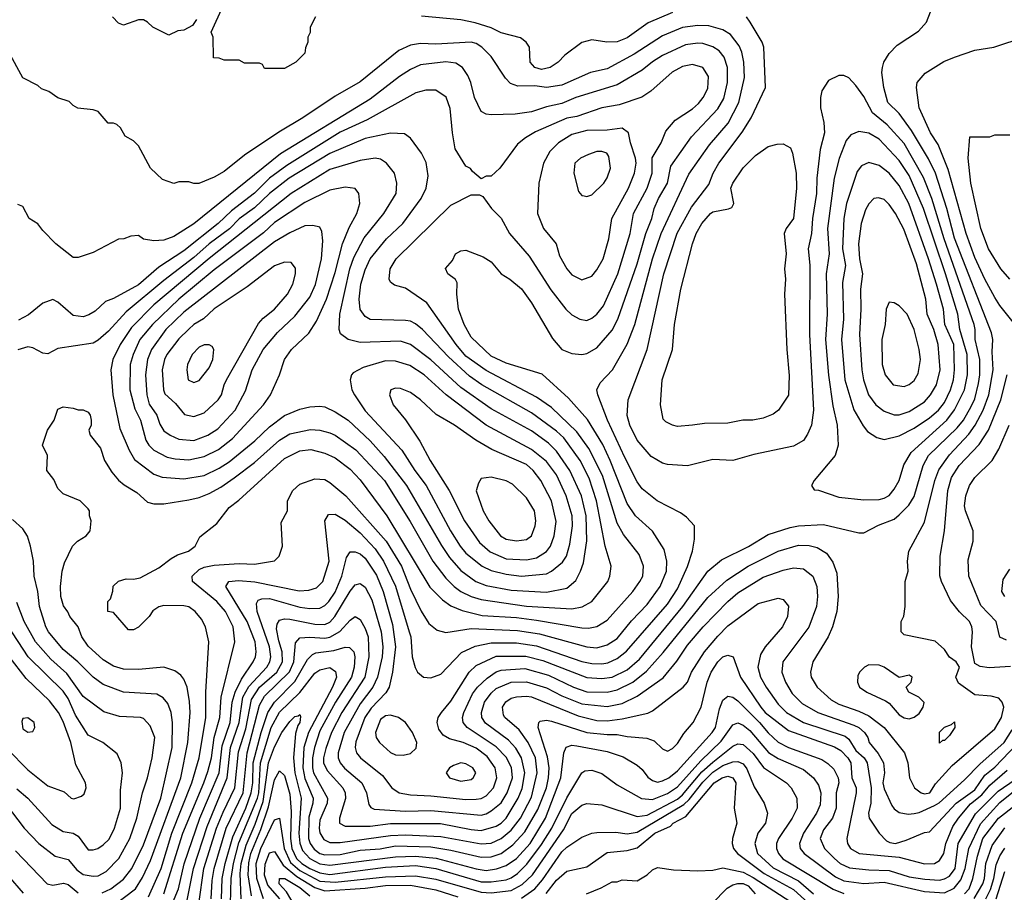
# Model space of a CAD drawing. Header units: inches. Extents: x 1793389 to 1900389, y 320802 to 470796.
# Tile 726 of 752: x 1861278 to 1865187, y 450656 to 454119. Entities that reach past the tile are written whole.
import ezdxf

# ---------------------------------------------------------------- set-up
doc = ezdxf.new("R2010")
doc.units = ezdxf.units.IN
doc.header["$MEASUREMENT"] = 0
doc.layers.add('B8465', color=7, linetype='Continuous')

msp = doc.modelspace()

# ---------------------------------------------------------------- linework, layer by layer
at = {"layer": 'B8465', "color": 2}
for points, elevation in [([(1862452, 454130), (1862432, 454090), (1862431.1, 454068.9), (1862422, 454050), (1862422, 454030), (1862412.7, 454007.3), (1862410, 453986), (1862374, 453950), (1862330, 453926), (1862250, 453926), (1862242, 453942), (1862230, 453946), (1862170, 453946), (1862150, 453958), (1862090, 453958), (1862070, 453966), (1862047.3, 453967.3), (1862046, 454050), (1862038, 454070), (1862086, 454174)], 338), ([(1861979.6, 454120.4), (1861963.6, 454096.4), (1861930, 454078), (1861905.4, 454074.6), (1861870, 454058), (1861806, 454090), (1861786, 454110), (1861770, 454118), (1861750, 454118), (1861690, 454098), (1861670, 454106), (1861646, 454130)], 338), ([(1861941.6, 450618.4), (1861967.7, 450750), (1862022.7, 450917.3), (1862101.6, 451110), (1862114.8, 451230), (1862149.8, 451330), (1862164.6, 451430), (1862187.3, 451472.7), (1862258.9, 451550), (1862271.1, 451570), (1862275.1, 451590), (1862269.8, 451630), (1862221.3, 451770), (1862218, 451802), (1862224.4, 451815.6), (1862238.9, 451821.1), (1862270, 451822), (1862390, 451787.6), (1862430, 451781.7), (1862470, 451783.1), (1862490, 451794.4), (1862505.6, 451810), (1862530, 451847.7), (1862557.7, 451910), (1862575.3, 451984.7), (1862590, 452006.8), (1862610, 452007.7), (1862630, 451999.3), (1862650, 451981.6), (1862694.6, 451914.6), (1862720.9, 451850), (1862758.4, 451718.4), (1862770.3, 451630), (1862758.7, 451530), (1862744.9, 451470), (1862732.4, 451447.6), (1862673.4, 451386.6), (1862647.9, 451350), (1862612.8, 451252.8), (1862610.4, 451230), (1862615.5, 451210), (1862630.7, 451190), (1862719, 451119), (1862756, 451070), (1862784.7, 451050), (1862830, 451042.4), (1862910, 451038.9), (1863050, 451024.2), (1863090, 451025.3), (1863110, 451028.7), (1863130, 451039.3), (1863158.7, 451070), (1863172.8, 451110), (1863166, 451150), (1863134.5, 451194.5), (1863090, 451228), (1863039, 451250), (1862985.1, 451265.1), (1862959.7, 451279.7), (1862942.7, 451302.7), (1862935.1, 451330), (1862939.3, 451350), (1862952.3, 451370), (1862990, 451414), (1863062.9, 451530), (1863090, 451556.4), (1863170, 451593.1), (1863287.2, 451592.8), (1863355.8, 451575.8), (1863530, 451508.9), (1863590, 451504.6), (1863630, 451510.3), (1863690, 451538.7), (1863738.6, 451581.4), (1863911.5, 451790), (1864009.7, 451930.3), (1864064.9, 451975.1), (1864171.2, 452028.8), (1864250, 452075.5), (1864336.6, 452103.4), (1864370, 452110.4), (1864470, 452115.5), (1864610, 452082.8), (1864630, 452082.8), (1864687.6, 452112.4), (1864750, 452136.3), (1864770, 452153.4), (1864807.9, 452192.1), (1864830, 452226.8), (1864864.7, 452350), (1864886, 452390), (1865000.5, 452499.5), (1865025.1, 452530), (1865056, 452584), (1865070, 452614.8), (1865084.7, 452675.3), (1865090.9, 452710), (1865090.9, 452770), (1865071.3, 452850), (1865072.4, 452890), (1865068.3, 452910), (1864948.7, 453250), (1864899.2, 453410), (1864867, 453493), (1864790, 453627.3), (1864722.2, 453702.2), (1864663.7, 453750), (1864630, 453814), (1864598.6, 453858.6), (1864570, 453888), (1864550, 453898), (1864530, 453898), (1864490, 453878), (1864463.6, 453836.4), (1864458, 453810), (1864458, 453770), (1864470.6, 453710.6), (1864473, 453670), (1864456.1, 453603.9), (1864443.7, 453490), (1864442, 453430), (1864425.7, 453330), (1864421.3, 453270), (1864408.4, 453210), (1864415.1, 453144.9), (1864413.7, 452870), (1864430.4, 452570), (1864422, 452510), (1864406.2, 452473.8), (1864390, 452449.2), (1864350, 452426), (1864193.6, 452393.6), (1864110, 452369.2), (1864030, 452373.2), (1863930, 452349), (1863850, 452353.2), (1863830, 452359), (1863785.4, 452385.4), (1863729.5, 452450), (1863700.7, 452510), (1863690, 452548), (1863694.5, 452610), (1863769.6, 452810), (1863835.8, 453110), (1863888.7, 453271.3), (1863945.2, 453374.8), (1864014.7, 453465.3), (1864031.8, 453510), (1864054.5, 453550), (1864146.9, 453673.1), (1864182, 453730), (1864239.3, 453850), (1864232.3, 454010), (1864226.6, 454030), (1864178, 454110), (1864163.7, 454130)], 338), ([(1861989.8, 450610), (1862008.7, 450750), (1862059.8, 450910), (1862085.5, 450974.5), (1862131.9, 451070), (1862146.3, 451213.7), (1862175.4, 451304.6), (1862198.4, 451421.6), (1862229.9, 451470.1), (1862298.5, 451530), (1862322, 451570), (1862320.4, 451610), (1862306.7, 451653.3), (1862298, 451702), (1862300.1, 451719.9), (1862310, 451736.3), (1862330, 451741.6), (1862350, 451740.3), (1862450, 451720.3), (1862490, 451718.7), (1862510, 451728.5), (1862529.8, 451750.2), (1862590, 451850.6), (1862610, 451876.3), (1862630, 451882), (1862650, 451867.3), (1862676.7, 451816.7), (1862712.9, 451690), (1862720.2, 451630), (1862716.9, 451590), (1862698.3, 451510), (1862680.2, 451470), (1862630, 451403.6), (1862566.5, 451290), (1862542.6, 451210), (1862543.1, 451190), (1862550.4, 451170), (1862568.1, 451148.1), (1862637.1, 451090), (1862654.9, 451050), (1862664.4, 451004.4), (1862672.7, 450992.7), (1862685.5, 450985.5), (1862810, 450978.3), (1862910, 450980.9), (1863110, 450962.6), (1863130, 450967.2), (1863150, 450978.7), (1863190, 451010.4), (1863214, 451050), (1863234.8, 451110), (1863230.8, 451150.8), (1863210, 451191.6), (1863170, 451232.8), (1863054.5, 451310), (1863038.4, 451330), (1863036.2, 451350), (1863041.6, 451370), (1863076.4, 451443.6), (1863095.6, 451470), (1863133.7, 451506.3), (1863169.8, 451530.2), (1863190, 451537.4), (1863284.2, 451544.2), (1863377.1, 451517.1), (1863477.3, 451470), (1863530, 451451.7), (1863610, 451450.3), (1863650, 451458.9), (1863712, 451490), (1863766.9, 451533.1), (1863832.9, 451607.1), (1864010, 451825.5), (1864085.1, 451894.9), (1864170, 451950.4), (1864290, 452010.4), (1864370, 452033.7), (1864412, 452032), (1864444.7, 452024.7), (1864481.3, 452001.3), (1864506.6, 451966.6), (1864522, 451922), (1864528.2, 451830), (1864523, 451770), (1864504.9, 451710), (1864487.7, 451670), (1864427.3, 451570), (1864417.3, 451530), (1864420.7, 451510), (1864444, 451470), (1864499.5, 451419.5), (1864530, 451402), (1864610, 451375.3), (1864650, 451355.8), (1864710.2, 451310.2), (1864791.3, 451210), (1864804.7, 451170), (1864811, 451110), (1864830.8, 451070), (1864858, 451050), (1864870, 451047), (1864891.8, 451050), (1864914.2, 451085.9), (1864980.7, 451159.3), (1865150, 451304.9), (1865176.2, 451350), (1865186, 451390), (1865179.3, 451410), (1865166.3, 451426.3), (1865134.8, 451434.8), (1865070, 451439.3), (1865006, 451486), (1864994.5, 451510), (1865009.3, 451550), (1864996, 451570), (1864969.6, 451589.6), (1864950, 451619), (1864912.5, 451652.5), (1864790, 451678), (1864778, 451690), (1864778, 451730), (1864788.7, 451751.3), (1864794, 451790), (1864794, 451890), (1864805.2, 451930), (1864802.7, 451970), (1864809, 452010), (1864870, 452124.7), (1864911.2, 452290), (1864927.6, 452332.4), (1864970, 452392.7), (1865046.1, 452473.9), (1865071.2, 452510), (1865103.1, 452570), (1865125.7, 452630), (1865143.1, 452730), (1865138.7, 452801.3), (1865141.6, 452850), (1865136.4, 452876.4), (1864990, 453252.7), (1864958.7, 453370), (1864913.7, 453510), (1864886.9, 453566.9), (1864819.1, 453679.1), (1864770, 453747), (1864725.6, 453790), (1864709.4, 453850.6), (1864700.9, 453910), (1864703.7, 453930), (1864709.5, 453950.5), (1864730, 453984.7), (1864762.5, 454017.5), (1864846.3, 454073.7), (1864879, 454110), (1864894, 454150)], 334), ([(1863870, 454147.3), (1863773.3, 454106.7), (1863690, 454047.3), (1863650, 454031.8), (1863609.6, 454029.6), (1863550, 454039.3), (1863510, 454029.2), (1863442, 453978), (1863416, 453950), (1863384.7, 453930), (1863350, 453920.9), (1863324, 453930), (1863305.2, 453950), (1863302, 454010), (1863289, 454030), (1863266.8, 454046.8), (1863190, 454066.6), (1863150, 454086.6), (1863086.8, 454106.8), (1863030, 454118), (1862873.8, 454133.8)], 338), ([(1861867.9, 450572.1), (1861908.5, 450670), (1861930.7, 450769.3), (1861992.9, 450950), (1862070.6, 451129.4), (1862082.4, 451237.6), (1862113.6, 451330), (1862122, 451410), (1862132.9, 451450), (1862158.5, 451501.5), (1862205.6, 451570), (1862214.7, 451590), (1862217.4, 451610), (1862212.4, 451650), (1862181.7, 451730), (1862096, 451870), (1862109, 451890), (1862146.2, 451893.8), (1862211.4, 451888.6), (1862387.2, 451852.8), (1862425.4, 451854.6), (1862456.1, 451863.9), (1862482, 451890), (1862507.3, 451970), (1862489.6, 452130.4), (1862504.1, 452155.9), (1862530, 452156.3), (1862570, 452132.7), (1862630, 452083.1), (1862690, 452018.4), (1862722.6, 451970), (1862770, 451870.8), (1862824.9, 451690), (1862830.4, 451670), (1862836.3, 451590), (1862847.9, 451547.9), (1862858, 451530), (1862882, 451510), (1862910, 451506.8), (1862950, 451521), (1863032.8, 451607.2), (1863087, 451633), (1863150, 451646.3), (1863250, 451646.5), (1863330, 451634), (1863510, 451572), (1863550, 451564.2), (1863590, 451562.6), (1863613.2, 451566.8), (1863650, 451583.7), (1863687.6, 451612.4), (1863850, 451799.3), (1863890, 451860.7), (1863929.3, 451949.3), (1863949.4, 452010), (1863958, 452058), (1863958, 452110), (1863925.2, 452145.2), (1863902, 452162), (1863808.7, 452210), (1863750, 452257.2), (1863730, 452285.2), (1863681.3, 452381.3), (1863612, 452530), (1863573.2, 452630), (1863569.3, 452650), (1863582.5, 452677.5), (1863632.3, 452730), (1863690, 452831), (1863720.5, 452910), (1863791.2, 453170), (1863825.4, 453270), (1863934.5, 453505.5), (1864017, 453623), (1864090.9, 453709.1), (1864132.8, 453790), (1864156.3, 453890), (1864153.3, 453950), (1864145.6, 453990), (1864135.2, 454015.2), (1864100.8, 454060.8), (1864070, 454079.5), (1864014.3, 454094.3), (1863970, 454096.3), (1863910, 454087.8), (1863830, 454055.6), (1863717.3, 453982.7), (1863610, 453923.6), (1863544.7, 453910), (1863430, 453859.6), (1863370, 453849.6), (1863323.1, 453856.9), (1863256, 453856), (1863226.6, 453866.6), (1863206.6, 453886.6), (1863150, 453973.2), (1863112.7, 454010), (1863090, 454024.5), (1863070, 454029.5), (1862930, 454021.6), (1862870, 454025.1), (1862830, 454018.4), (1862783.4, 453996.6), (1862630, 453873.2), (1862530, 453816), (1862402.8, 453730), (1862306.7, 453673.3), (1862170, 453581.2), (1862090, 453517.2), (1862050, 453494), (1861988.9, 453468.9), (1861968.9, 453468.9), (1861950, 453475.3), (1861910, 453475.3), (1861890, 453468.7), (1861844.7, 453484.7), (1861798, 453530), (1861750, 453618), (1861730, 453638), (1861696.4, 453656.4), (1861678, 453690), (1861663.1, 453703.1), (1861650, 453708.7), (1861629.1, 453709.1), (1861590, 453755.3), (1861570, 453762), (1861508.4, 453768.4), (1861490, 453778), (1861474, 453794), (1861429.1, 453809.1), (1861393.6, 453833.6), (1861364.7, 453844.7), (1861350, 453858), (1861290, 453888), (1861233.2, 453993.2)], 342), ([(1865238.6, 452898.6), (1865170, 452985.2), (1865150, 453017.2), (1865110, 453089.3), (1865070, 453176), (1865035.8, 453270), (1864964.4, 453524.4), (1864924.4, 453624.4), (1864894.5, 453670), (1864849.5, 453770), (1864839, 453850), (1864842, 453870), (1864872.9, 453907.1), (1864946.8, 453953.2), (1864990, 453971), (1865070, 453998.8), (1865146, 454010), (1865270, 454051)], 330), ([(1861849.7, 450650), (1861925.3, 450890), (1862009.8, 451090), (1862024.7, 451135.3), (1862039.8, 451190), (1862050.8, 451270), (1862073.3, 451350), (1862078.5, 451430), (1862132, 451650), (1862125.1, 451710), (1862095.1, 451770), (1862060.7, 451810), (1861964, 451890), (1861962.7, 451910), (1861990, 451937.1), (1862010, 451946), (1862050, 451954.4), (1862150, 451960.4), (1862210, 451958), (1862290, 451971.3), (1862308.7, 451990), (1862322, 452030), (1862316.4, 452123.6), (1862342, 452170), (1862342, 452210), (1862362, 452250), (1862390, 452276), (1862450, 452297.3), (1862490, 452294), (1862510, 452282.8), (1862573.4, 452230), (1862733.7, 452050), (1862794.6, 451950), (1862830, 451858.8), (1862872.1, 451772.1), (1862902.8, 451722.8), (1862935.9, 451695.9), (1862970, 451687.3), (1863070, 451702.6), (1863254.8, 451694.8), (1863341.6, 451681.6), (1863530, 451630.3), (1863570, 451625.7), (1863610, 451638.4), (1863650, 451663), (1863707.3, 451732.7), (1863770, 451798), (1863821.6, 451870), (1863845.6, 451930), (1863847.3, 451970), (1863836.6, 452016.6), (1863790, 452089.2), (1863723.7, 452150), (1863690, 452199.3), (1863622.6, 452370), (1863592.9, 452432.9), (1863532.2, 452532.2), (1863457.7, 452617.7), (1863352.7, 452712.7), (1863210, 452756.2), (1863150, 452783.6), (1863070, 452859.3), (1863042.9, 452910), (1863020.9, 452970), (1863014, 453030), (1863014.6, 453074.6), (1863008.4, 453088.4), (1862978, 453110), (1862968.9, 453131.1), (1862996.4, 453163.6), (1863008, 453190), (1863030, 453202), (1863050, 453204.7), (1863118, 453178), (1863150, 453158), (1863190, 453111), (1863224.7, 453090), (1863270, 453051), (1863310, 452996), (1863393.2, 452853.2), (1863430.7, 452810.7), (1863470, 452794.8), (1863510, 452790.8), (1863530, 452794.8), (1863570, 452817.3), (1863630, 452887.3), (1863653.3, 452930), (1863729.7, 453150), (1863763.5, 453270), (1863787.8, 453330), (1863797.6, 453370), (1863814.7, 453410), (1863849.6, 453470), (1863862.8, 453537.2), (1863945.6, 453654.4), (1864050, 453764.9), (1864073.4, 453806.6), (1864088, 453870), (1864087.8, 453930), (1864075.6, 453970), (1864055.4, 453995.4), (1864030, 454011.6), (1863990, 454024.2), (1863970, 454026), (1863921.2, 454018.8), (1863830, 453977.6), (1863790, 453951.8), (1863750, 453918.4), (1863650, 453860.7), (1863486, 453810), (1863430, 453786.3), (1863370, 453773.3), (1863310, 453753.6), (1863244.8, 453744.8), (1863150, 453741.2), (1863130, 453744), (1863110, 453755.3), (1863083.7, 453810), (1863069.6, 453869.6), (1863057.2, 453897.2), (1863036, 453930), (1863010, 453947), (1862970, 453951.6), (1862870, 453939.5), (1862830, 453922), (1862786.6, 453893.4), (1862670, 453804.2), (1862313.4, 453586.6), (1861970, 453309.6), (1861890, 453259.3), (1861850, 453243.7), (1861810, 453241.2), (1861770, 453248.7), (1861750, 453262), (1861719.6, 453260.4), (1861691.1, 453248.9), (1861670, 453248), (1861570, 453195.3), (1861510, 453175.3), (1861490, 453175.3), (1861422, 453230), (1861370, 453282), (1861350, 453308.7), (1861315.3, 453330), (1861290, 453378), (1861270, 453386)], 346), ([(1861790, 450637.3), (1861839.8, 450750), (1861882, 450890), (1861961.5, 451090), (1861991, 451190), (1862017.4, 451350), (1862017.6, 451450), (1862029.3, 451650), (1862016, 451710), (1862000.2, 451740.2), (1861975.3, 451770), (1861950, 451788.7), (1861930, 451793.2), (1861850, 451794), (1861830, 451788.7), (1861807.1, 451772.9), (1861792, 451750), (1861750, 451708), (1861730, 451698), (1861710, 451698), (1861650, 451766), (1861628, 451770), (1861628, 451810), (1861639, 451821), (1861648.4, 451851.6), (1861649.1, 451870.9), (1861670, 451891.3), (1861700.2, 451899.8), (1861730, 451898), (1861756.5, 451903.5), (1861830, 451944), (1861878.9, 451981.1), (1861904.5, 451995.5), (1861948, 452010), (1861975.3, 452030), (1861993.6, 452066.4), (1862060.2, 452119.8), (1862110, 452182.8), (1862148, 452212), (1862330, 452378), (1862390, 452408.2), (1862433.8, 452413.8), (1862490, 452399.3), (1862530, 452380.5), (1862590, 452335.5), (1862630, 452293.4), (1862736.4, 452150), (1862906.4, 451866.4), (1862956.2, 451816.2), (1862990, 451792.7), (1863034.7, 451774.7), (1863114.4, 451754.4), (1863250, 451746.3), (1863330, 451736.5), (1863510, 451704.9), (1863536.3, 451703.7), (1863569.6, 451710.4), (1863610, 451736.3), (1863712.3, 451850), (1863740.9, 451890), (1863752, 451910), (1863754.5, 451950), (1863737.2, 451997.2), (1863676.1, 452076.1), (1863650, 452121.2), (1863592.4, 452310), (1863537.6, 452417.6), (1863490, 452483.6), (1863390, 452579.6), (1863330, 452621.6), (1863130, 452726.6), (1863050, 452784.2), (1863011.3, 452830), (1862894.9, 452994.9), (1862810, 453053.2), (1862765.6, 453065.6), (1862750, 453078), (1862745.2, 453090), (1862749.3, 453130), (1862773.2, 453170), (1862990, 453382.8), (1863070, 453424.7), (1863103.6, 453423.6), (1863116.9, 453416.9), (1863151.3, 453370), (1863190, 453331.3), (1863222.8, 453270), (1863300.9, 453180.9), (1863387.3, 453047.3), (1863446.8, 452970), (1863470, 452947.3), (1863502, 452930), (1863530, 452924.9), (1863550, 452934), (1863570, 452950.7), (1863596.2, 452983.8), (1863653, 453110), (1863701.3, 453270), (1863715.6, 453350), (1863769.7, 453450), (1863789.7, 453510), (1863789.7, 453570.3), (1863824.5, 453630), (1863842.9, 453677.1), (1863880.1, 453719.9), (1863950, 453765.5), (1863973.6, 453786.4), (1863992, 453810), (1864010, 453846), (1864013.3, 453893.3), (1863990, 453929.2), (1863950, 453940.9), (1863910, 453934), (1863868.8, 453911.2), (1863784.1, 453835.9), (1863748.5, 453811.5), (1863658.3, 453781.7), (1863590, 453769.6), (1863490, 453735.1), (1863450, 453728), (1863326, 453674), (1863286, 453650), (1863255.2, 453624.8), (1863184.7, 453530), (1863150, 453498), (1863130, 453498), (1863110, 453488), (1863076.4, 453516.4), (1863068.4, 453528.4), (1863050, 453538), (1863007.2, 453607.2), (1862996, 453670), (1862986.8, 453766.8), (1862971.8, 453811.8), (1862930, 453839.3), (1862890, 453839.5), (1862850.5, 453829.5), (1862657.7, 453722.2), (1862550, 453672.6), (1862339.3, 453540.7), (1862270.4, 453490), (1862210, 453431.3), (1862119.1, 453360.9), (1862066.4, 453310), (1861930, 453201.3), (1861830, 453137.6), (1861750, 453067.3), (1861650, 453012.7), (1861619.1, 453000.9), (1861577.5, 452962.5), (1861552.8, 452947.2), (1861530, 452939.3), (1861490, 452945.2), (1861430, 452998), (1861410, 453008), (1861370, 452994), (1861312.5, 452947.5), (1861273.8, 452926.2)], 350), ([(1861650, 450603.1), (1861737.6, 450670), (1861765.5, 450714.5), (1861798, 450782), (1861918.3, 451110), (1861945.1, 451250), (1861954.7, 451370), (1861952.7, 451412.7), (1861942.9, 451470), (1861930, 451502), (1861918, 451518), (1861894.2, 451534.2), (1861850, 451549.3), (1861750, 451539.5), (1861690, 451542), (1861650, 451552.7), (1861610, 451578), (1861550, 451632.7), (1861525.1, 451670), (1861510, 451709), (1861477.2, 451750), (1861469.4, 451769.4), (1861452.5, 451792.5), (1861442, 451830), (1861439.5, 451870), (1861446, 451930), (1861456.5, 451963.5), (1861488, 452030), (1861508, 452050), (1861542, 452070), (1861558, 452090), (1861562, 452130), (1861555.3, 452150), (1861555.3, 452170), (1861550, 452178), (1861518, 452210), (1861450, 452238), (1861430, 452258), (1861413.6, 452293.6), (1861386, 452330), (1861388, 452390), (1861368.7, 452430), (1861388.7, 452490), (1861415.3, 452530), (1861430, 452574), (1861450, 452582), (1861490, 452578), (1861510, 452571.3), (1861530, 452571.3), (1861550, 452562), (1861558, 452550), (1861562, 452530), (1861562, 452510), (1861552, 452490), (1861558, 452470), (1861598.5, 452418.5), (1861614.8, 452370), (1861643.4, 452323.4), (1861670, 452291), (1861693.2, 452273.2), (1861742.5, 452242.5), (1861784.9, 452204.9), (1861810, 452197.3), (1861850, 452197.3), (1861950, 452213), (1861990, 452223), (1862030, 452239.3), (1862076.2, 452263.8), (1862130, 452300.4), (1862210, 452361.6), (1862310, 452450.4), (1862350, 452475.8), (1862432.5, 452492.5), (1862470, 452490.4), (1862510, 452479.3), (1862530.3, 452470.3), (1862612.4, 452412.4), (1862726, 452290), (1862827.8, 452127.8), (1862918.4, 451970), (1862970, 451903), (1863003, 451870), (1863030.2, 451850.2), (1863070.8, 451830), (1863110, 451817.4), (1863290, 451791.7), (1863470, 451780.4), (1863511.7, 451788.3), (1863549.6, 451810.4), (1863613.2, 451890), (1863621.2, 451910), (1863626, 451950), (1863602.9, 452030), (1863568.4, 452210), (1863539.6, 452299.6), (1863503.5, 452370), (1863439.1, 452459.1), (1863410, 452486.3), (1863310, 452558.7), (1863112.3, 452670), (1863064, 452704), (1862980.6, 452780.6), (1862878, 452890), (1862850, 452912.3), (1862830, 452922), (1862810, 452925.1), (1862670, 452929.4), (1862650, 452941.2), (1862630, 452968.7), (1862626.3, 453010), (1862633, 453070), (1862650, 453126), (1862669.6, 453170), (1862734, 453250), (1862799.5, 453310), (1862872.3, 453410), (1862892.3, 453450), (1862899.5, 453499.5), (1862892.1, 453552.1), (1862874, 453590), (1862829.4, 453649.4), (1862805.6, 453665.6), (1862750, 453669.4), (1862650, 453647.8), (1862510, 453588.2), (1862348.2, 453490), (1862270, 453429.7), (1862210, 453372.6), (1862150, 453328.3), (1862110.8, 453289.2), (1862030.3, 453230), (1861970, 453175.1), (1861850, 453084.7), (1861700.2, 452959.8), (1861630, 452882.9), (1861590, 452846.6), (1861570, 452835.1), (1861430, 452814), (1861390, 452793.2), (1861370, 452796), (1861330, 452817.2), (1861310, 452821.2), (1861270, 452809.3)], 354), ([(1865210, 453089.2), (1865173.2, 453130), (1865125.1, 453210), (1865094.5, 453290), (1865054.5, 453470), (1865044, 453570), (1865050, 453654), (1865130, 453654), (1865150, 453662), (1865210, 453662)], 326), ([(1865212.3, 451552.3), (1865127.2, 451547.2), (1865092, 451552), (1865070, 451564), (1865057, 451630), (1865060.9, 451690), (1865058, 451710), (1865049.2, 451730), (1865009.6, 451769.6), (1864974.2, 451814.2), (1864938, 451890), (1864932.1, 451912.1), (1864932.3, 451990), (1864949.6, 452090.4), (1864962.6, 452250), (1864978.2, 452301.8), (1865007.8, 452350), (1865087.4, 452432.6), (1865124.7, 452490), (1865173.7, 452610), (1865198.3, 452710)], 330), ([(1865196.5, 451656.5), (1865170, 451668.7), (1865154.5, 451730), (1865094.2, 451794.1), (1865046.6, 451910), (1865044.1, 451975.9), (1865064, 452050), (1865064, 452090), (1865033.2, 452170), (1865029.6, 452190), (1865035.1, 452230), (1865049.5, 452270), (1865070, 452302.8), (1865139.3, 452370), (1865166, 452414), (1865207.3, 452510)], 326), ([(1861606.1, 450653.9), (1861639.3, 450670), (1861690, 450708.2), (1861723, 450750), (1861770, 450844), (1861838.9, 451030), (1861883.5, 451230), (1861884.7, 451330), (1861879.6, 451370), (1861865.8, 451405.8), (1861847.6, 451427.6), (1861822, 451442), (1861689.6, 451449.6), (1861610, 451480.7), (1861570, 451509.5), (1861509.4, 451570), (1861450, 451619.5), (1861391.8, 451690), (1861381.6, 451710), (1861356.2, 451790), (1861349.6, 451850), (1861335.1, 451910), (1861332.3, 451970), (1861321.2, 452030), (1861309.1, 452069.1), (1861290, 452098), (1861250, 452135.3)], 358), ([(1862038.7, 450630), (1862042.7, 450702.7), (1862050.8, 450750), (1862098.4, 450910), (1862165.5, 451050), (1862180.7, 451210), (1862230, 451399.1), (1862250, 451433.7), (1862349.1, 451530.9), (1862366.4, 451570), (1862373.4, 451646.6), (1862390, 451665.5), (1862430, 451668.8), (1862490, 451664.9), (1862510, 451668.9), (1862548.9, 451691.1), (1862590, 451736.3), (1862610, 451750.6), (1862630, 451738.8), (1862650, 451702.8), (1862661.1, 451670), (1862664.9, 451590), (1862648.9, 451510), (1862556.9, 451370), (1862516.5, 451290), (1862493, 451227), (1862484.4, 451190), (1862484, 451170), (1862498.6, 451138.6), (1862560.4, 451070), (1862570.4, 451050), (1862572.1, 451027.9), (1862548, 450950), (1862547.7, 450930), (1862570, 450918), (1862670, 450918.9), (1862750, 450929), (1862949, 450929), (1863070, 450904.9), (1863110, 450901.7), (1863170, 450918.7), (1863189.8, 450930.2), (1863210, 450950.4), (1863257.7, 451030), (1863272.5, 451067.5), (1863283.5, 451130), (1863271.1, 451190), (1863248, 451228), (1863219, 451259), (1863127.6, 451327.6), (1863113.6, 451350), (1863111.5, 451370), (1863123, 451410), (1863150, 451446), (1863170, 451464.4), (1863230, 451490.3), (1863290, 451491.5), (1863370, 451467.4), (1863430, 451435.6), (1863510, 451403.6), (1863610, 451393.1), (1863670, 451405.7), (1863730, 451434), (1863832.3, 451507.7), (1863887, 451573), (1863930, 451636.3), (1863992, 451710), (1864090, 451810.4), (1864130, 451844.4), (1864230, 451906.4), (1864310, 451934.9), (1864350, 451943), (1864390, 451939.1), (1864426.8, 451910), (1864443, 451870), (1864446, 451830), (1864442.4, 451790), (1864411.8, 451708.2), (1864308.2, 451570), (1864303.8, 451530), (1864319.3, 451490), (1864345.1, 451445.1), (1864385.4, 451405.4), (1864447.3, 451370), (1864590, 451319.5), (1864610.2, 451310.2), (1864632.7, 451290), (1864645.5, 451270), (1864650.7, 451250), (1864686.6, 451206.6), (1864708.4, 451170), (1864712, 451130), (1864705.5, 451090), (1864710, 451066), (1864740.7, 451000.7), (1864750, 450986.8), (1864770, 450973), (1864805.8, 450965.8), (1864830, 450968.2), (1864850, 450972.7), (1864910, 451000.3), (1864928.8, 451011.2), (1865030, 451101.6), (1865090, 451164.2), (1865186.3, 451250), (1865218.9, 451301.1)], 330), ([(1865190, 451829.3), (1865177.2, 451850), (1865183.2, 451896.8), (1865210, 451938)], 322), ([(1862079.3, 450630), (1862081.6, 450710), (1862094, 450770), (1862123.7, 450876.3), (1862176.5, 450990), (1862197.5, 451050), (1862203.2, 451090), (1862204.7, 451170), (1862236.2, 451290), (1862263.1, 451370), (1862289.7, 451410), (1862370, 451492), (1862420.3, 451579.7), (1862440.1, 451599.9), (1862454, 451606), (1862524.8, 451615.3), (1862570, 451628.2), (1862587.9, 451627.9), (1862604.9, 451610), (1862608.4, 451590), (1862605.7, 451550), (1862595.6, 451510), (1862531.4, 451410), (1862470, 451297), (1862448, 451230), (1862440.7, 451190), (1862440.2, 451150), (1862444.7, 451130), (1862500.3, 451030), (1862499.5, 451010), (1862470, 450942), (1862466.5, 450910), (1862470, 450891.3), (1862486, 450866), (1862510, 450853.7), (1862550, 450853.1), (1862750, 450881.3), (1862810, 450883.6), (1862950, 450877.7), (1863110, 450847.6), (1863150, 450850.3), (1863190, 450868.9), (1863230, 450902), (1863267.1, 450950), (1863310, 451034), (1863333.3, 451130), (1863325.7, 451190), (1863297.4, 451250), (1863260.9, 451300.9), (1863203.7, 451350), (1863199.1, 451359.1), (1863194.5, 451390), (1863208.5, 451411.5), (1863230, 451426.4), (1863250, 451431.8), (1863290, 451434.9), (1863310, 451431.7), (1863496, 451356), (1863570, 451337.4), (1863610, 451336.9), (1863670, 451344.2), (1863772.7, 451367.3), (1863790, 451375.5), (1863912.3, 451470), (1863929.4, 451490), (1863945.1, 451530), (1863997.6, 451610), (1864050, 451673), (1864090, 451713), (1864210, 451802), (1864290, 451822.8), (1864310, 451818), (1864330, 451792), (1864326.8, 451750), (1864307.3, 451710), (1864237.3, 451630), (1864219.9, 451600.1), (1864208.4, 451550), (1864219.3, 451510), (1864241.6, 451470), (1864290, 451402), (1864323, 451370), (1864390.8, 451330), (1864555.5, 451275.5), (1864570, 451263.8), (1864598.6, 451218.6), (1864631.7, 451190), (1864643.1, 451170), (1864658.3, 451070), (1864657.6, 451010), (1864648.5, 450970), (1864650.6, 450950), (1864690.7, 450890), (1864720.2, 450860.2), (1864733.3, 450853.3), (1864755.3, 450850), (1864797.5, 450862.5), (1864870, 450893), (1864890, 450896.3), (1864996.3, 451010), (1865070, 451062), (1865110, 451120.3), (1865150, 451153.1), (1865236.6, 451243.4)], 326), ([(1861198, 451038), (1861296.3, 450910), (1861354, 450850), (1861418.8, 450798.8), (1861470, 450785.5), (1861504.5, 450744.5), (1861530, 450726), (1861570, 450719.3), (1861590, 450721.6), (1861621.7, 450738.3), (1861671.6, 450790), (1861714.7, 450870), (1861743, 450950), (1861765.1, 451050), (1861785.1, 451110), (1861804.5, 451190), (1861814.5, 451270), (1861796.6, 451316.6), (1861770, 451345.2), (1861758, 451350), (1861674.2, 451354.2), (1861611.5, 451371.5), (1861530, 451432.3), (1861464.7, 451524.7), (1861401.4, 451581.4), (1861340.5, 451650), (1861296.2, 451730), (1861266.2, 451806.2)], 362), ([(1861266.5, 451066.5), (1861310.6, 451030), (1861405.5, 450925.5), (1861450, 450897.3), (1861490, 450890.7), (1861510, 450878.8), (1861550, 450824), (1861570, 450824), (1861588, 450830), (1861610, 450844), (1861632.8, 450867.2), (1861654.5, 450910), (1861678.4, 450990), (1861678.9, 451061.1), (1861686.6, 451130), (1861681.2, 451170), (1861665.6, 451205.6), (1861608.7, 451250), (1861550, 451279), (1861499.3, 451359.3), (1861470, 451424.5), (1861450, 451454), (1861311.6, 451590), (1861230, 451716)], 366), ([(1861230, 451224), (1861310, 451142), (1861390, 451078.8), (1861454.4, 451054.4), (1861482, 451030), (1861493.6, 451026.4), (1861523.1, 451036.9), (1861533.6, 451046.4), (1861542, 451070), (1861539, 451090), (1861501.2, 451161.2), (1861481.6, 451250), (1861450, 451333.2), (1861431.6, 451370), (1861395.8, 451415.8), (1861304.2, 451504.2), (1861190, 451649.5)], 370), ([(1862114.6, 450610), (1862117.1, 450710), (1862126.6, 450770), (1862148.1, 450851.9), (1862222, 451030), (1862227, 451050), (1862234.5, 451170), (1862276.8, 451310), (1862310, 451370.3), (1862390.7, 451449.3), (1862450, 451525.5), (1862470, 451538.4), (1862510, 451547.7), (1862531.7, 451531.7), (1862535.8, 451510), (1862520.3, 451470), (1862424.5, 451290), (1862406.7, 451230), (1862402.3, 451150), (1862410, 451107.7), (1862442.7, 451030), (1862442.3, 451010), (1862426.2, 450953.8), (1862424.9, 450870), (1862431.6, 450850), (1862447.2, 450827.2), (1862470, 450810.3), (1862490, 450804.9), (1862550, 450806.2), (1862630, 450822.4), (1862709, 450829), (1862770, 450839.7), (1862910, 450836.5), (1862990, 450823.2), (1863110, 450795.2), (1863150, 450796.9), (1863189.4, 450810), (1863236.4, 450843.6), (1863284.1, 450895.9), (1863335.1, 450984.9), (1863369.8, 451070), (1863378, 451110), (1863379.8, 451150), (1863373.1, 451193.1), (1863337, 451310), (1863339, 451330), (1863344.8, 451335.2), (1863370, 451339.3), (1863390, 451335.3), (1863530.2, 451290.2), (1863610, 451281.7), (1863650, 451282.6), (1863690, 451274), (1863767.9, 451267.9), (1863796.8, 451256.8), (1863830, 451224.7), (1863850, 451216), (1863870, 451226), (1863890, 451246.8), (1863914.5, 451285.5), (1863952.7, 451330), (1863983.7, 451390), (1864007.8, 451490), (1864024.2, 451530), (1864050, 451570.6), (1864070, 451590.5), (1864090, 451597.3), (1864110.4, 451590.4), (1864140.4, 451510), (1864220.3, 451390), (1864238.4, 451370), (1864330, 451297.6), (1864513.5, 451233.5), (1864538.2, 451218.2), (1864566.4, 451190), (1864577.6, 451170), (1864582, 451110), (1864599.5, 451070), (1864599.5, 451050), (1864562, 450870), (1864564.9, 450850), (1864577.3, 450830), (1864611.3, 450810), (1864770, 450795.3), (1864870, 450768.7), (1864910, 450770.4), (1864930, 450781.6), (1864948, 450810), (1864955.1, 450850), (1864983.5, 450916.5), (1865005.1, 450950), (1865052.9, 451007.1), (1865097.6, 451042.4), (1865130, 451081.7), (1865199, 451141)], 322), ([(1862157.2, 450630), (1862153.2, 450730), (1862157.5, 450770), (1862176.9, 450843.1), (1862213.1, 450926.9), (1862244.3, 451015.7), (1862265.8, 451170), (1862290, 451233.4), (1862318.4, 451290), (1862350, 451334), (1862370, 451354), (1862384, 451356), (1862390, 451362), (1862393.4, 451353.4), (1862390.4, 451330), (1862382, 451318), (1862373.3, 451286.7), (1862365.8, 451190), (1862370.2, 451130), (1862395.8, 451030), (1862386.5, 450890), (1862390.2, 450850.2), (1862401.3, 450821.3), (1862429.5, 450789.5), (1862470, 450768.4), (1862510, 450763.2), (1862770, 450796.5), (1862850, 450798.9), (1862931.9, 450791.9), (1863090, 450749.1), (1863130, 450742.7), (1863170.9, 450749.1), (1863210, 450762.6), (1863250, 450790.3), (1863304.4, 450850), (1863365.1, 450950), (1863427.1, 451110), (1863438.4, 451210), (1863447.7, 451232.3), (1863470, 451239.3), (1863490, 451237.6), (1863610, 451214.4), (1863673.8, 451193.8), (1863730, 451160.7), (1863750, 451142.8), (1863772.3, 451112.3), (1863790, 451099.1), (1863810, 451093), (1863830, 451098.4), (1863855.1, 451110), (1863890, 451138.4), (1864027.8, 451290), (1864040.5, 451310), (1864056.3, 451383.7), (1864070, 451418), (1864090, 451434.8), (1864110, 451430.6), (1864130, 451415.5), (1864215.3, 451330), (1864250, 451288.5), (1864290, 451252.2), (1864330, 451230.3), (1864462.5, 451182.5), (1864487.4, 451167.4), (1864510, 451144), (1864528.2, 451110), (1864530.4, 451090), (1864520.4, 451050), (1864520.3, 450990), (1864504.9, 450950), (1864470, 450903.7), (1864455.8, 450870), (1864473, 450830), (1864512.7, 450790), (1864536.3, 450770), (1864573, 450753), (1864650, 450744.6), (1864730, 450742.3), (1864810, 450717.7), (1864872.5, 450707.5), (1864930, 450704.6), (1864950, 450708.9), (1864970, 450720.3), (1864992, 450750), (1865004.4, 450850), (1865072.8, 450967.2), (1865162.5, 451057.5), (1865230, 451103.2)], 318), ([(1862197.8, 450642.2), (1862185.6, 450725.6), (1862187.5, 450772.5), (1862196, 450810), (1862235.4, 450904.6), (1862265.4, 450994.6), (1862290, 451102.8), (1862310, 451137.3), (1862330, 451118.8), (1862350, 451044.7), (1862356.3, 450976.3), (1862353.4, 450870), (1862359, 450830), (1862377.6, 450790), (1862398.3, 450770), (1862430.3, 450750), (1862470, 450732.8), (1862510, 450726.2), (1862730, 450755.6), (1862850, 450762.6), (1862930.2, 450750.2), (1863110, 450698), (1863150, 450696.9), (1863210, 450705.5), (1863230, 450713.1), (1863255.1, 450730), (1863292.2, 450767.8), (1863350, 450845.3), (1863391, 450910), (1863450, 451030.6), (1863509.6, 451130.4), (1863521.6, 451138.4), (1863550, 451140.5), (1863590, 451128), (1863650, 451082), (1863747.5, 451027.5), (1863790, 451024.6), (1863850, 451047.9), (1863890, 451074.6), (1863982.1, 451177.9), (1864063.7, 451256.3), (1864110, 451320.5), (1864130, 451328.2), (1864150, 451319.5), (1864177.6, 451297.6), (1864251.3, 451211.3), (1864290, 451187), (1864390, 451143.8), (1864430.3, 451110.3), (1864450, 451081), (1864458.7, 451050), (1864456.7, 451003.3), (1864441.3, 450970), (1864390.4, 450890), (1864374.9, 450850), (1864376.3, 450830), (1864393, 450810), (1864517, 450717), (1864550, 450700.9), (1864630, 450690.3), (1864710, 450696.1), (1864870, 450659.1), (1864950, 450654), (1864988, 450672), (1865015.3, 450704.7), (1865032.7, 450750), (1865046.2, 450830), (1865092.7, 450927.3), (1865170, 451011.7), (1865270, 451093.1)], 314), ([(1862245.4, 450630), (1862219.1, 450710), (1862217, 450770), (1862235, 450830), (1862290, 450942.8), (1862310.2, 450950.2), (1862328.5, 450830), (1862353.7, 450773.7), (1862390, 450741.7), (1862470, 450699.4), (1862530, 450696.1), (1862730, 450716.9), (1862850, 450721.8), (1862930, 450708.1), (1863110, 450656.2), (1863150, 450654.2), (1863230, 450663.2), (1863273, 450687), (1863314.4, 450725.6), (1863436.9, 450903.1), (1863470, 450968), (1863510, 451001.6), (1863530, 451008), (1863590, 451003), (1863730, 450957), (1863770, 450962), (1863890, 451025.2), (1863910, 451042.7), (1863986.1, 451133.9), (1864030, 451172.6), (1864110, 451235.3), (1864130, 451244.9), (1864150, 451243.1), (1864190, 451206.4), (1864231.4, 451151.4), (1864322.8, 451090), (1864340.7, 451070), (1864364, 451030), (1864364.9, 450990), (1864345.5, 450950), (1864290.4, 450870), (1864282.4, 450850), (1864282.4, 450830), (1864290.4, 450810), (1864308.3, 450788.3), (1864507.9, 450667.9), (1864550, 450651.4)], 310), ([(1863270, 450632.7), (1863323, 450670), (1863354.2, 450705.8), (1863430, 450816.4), (1863450, 450834.9), (1863510, 450874.8), (1863549.5, 450890.5), (1863570, 450893.4), (1863645.4, 450894.6), (1863690, 450888.5), (1863730, 450894.9), (1863915.5, 451004.5), (1863935.9, 451024.1), (1863990, 451093.6), (1864030, 451132.1), (1864070, 451158.6), (1864110, 451173.4), (1864130, 451175.3), (1864150, 451166), (1864165.7, 451145.7), (1864194.9, 451074.9), (1864234, 451010), (1864247.3, 450970), (1864239.1, 450930), (1864208.4, 450890), (1864196.4, 450850), (1864207.2, 450810), (1864270, 450753.4), (1864370, 450702), (1864430, 450650.3)], 306), ([(1863368.9, 450651.1), (1863410, 450703.8), (1863450, 450739.3), (1863530, 450757.1), (1863610, 450813.7), (1863690, 450822), (1863730, 450832), (1863799.5, 450890), (1863862, 450918), (1863873.2, 450930), (1863923.3, 450956.7), (1864035.1, 451090), (1864066.6, 451110), (1864090, 451116.5), (1864110.2, 451110.2), (1864121.3, 451090), (1864114.4, 450990), (1864125.5, 450930), (1864108.7, 450870), (1864106.7, 450850), (1864112.7, 450830), (1864128, 450810), (1864233.7, 450730), (1864350, 450666.7), (1864410, 450612.3)], 302), ([(1865029.7, 450650), (1865048.3, 450670), (1865063.1, 450710), (1865081.3, 450798.7), (1865102, 450870), (1865164.4, 450950), (1865230, 451001.1)], 310), ([(1865068.4, 450631.6), (1865102, 450690), (1865108.6, 450710), (1865114, 450770), (1865138.7, 450841.3), (1865190, 450912.2)], 306), ([(1861260.7, 450820.7), (1861387.3, 450690), (1861410, 450683.8), (1861451.8, 450691.8), (1861470, 450686.4), (1861510, 450654)], 358), ([(1862310.9, 450630), (1862263.6, 450683.6), (1862250, 450724), (1862253, 450767), (1862270, 450813), (1862290, 450818), (1862323.5, 450763.5), (1862378.4, 450718.4), (1862450, 450674.5), (1862490, 450661.8), (1862650, 450672), (1862730, 450682.3), (1862830, 450683.5), (1862930, 450666), (1863018.3, 450638.3)], 306), ([(1865114.2, 450630), (1865133.1, 450666.9), (1865146.2, 450710), (1865155, 450765), (1865170, 450800.5), (1865190, 450830.5)], 302), ([(1860419.3, 450650), (1860467.5, 450712.5), (1860492.1, 450727.9), (1860548, 450750), (1860590, 450754.8), (1860625.2, 450745.2), (1860710, 450707.3), (1860750, 450697.3), (1860810, 450667.7), (1860830, 450662), (1860890, 450663.8), (1860990, 450688), (1861021.2, 450710), (1861107.2, 450792.8), (1861130, 450800.7), (1861150, 450800.7), (1861170.7, 450790), (1861292.1, 450652.1)], 354), ([(1863528, 450650), (1863586.6, 450673.4), (1863630, 450698), (1863650, 450698), (1863670, 450704.7), (1863730, 450701), (1863770, 450724.7), (1863790, 450744.7), (1863810, 450754), (1863874.6, 450745.4), (1863970, 450741), (1864030, 450744), (1864070, 450753.4), (1864150, 450735.6), (1864190, 450715.2), (1864399.6, 450579.6)], 298), ([(1865155.3, 450630), (1865190, 450738)], 298), ([(1862389.6, 450570), (1862337.7, 450657.7), (1862308.3, 450690), (1862310, 450710.4), (1862330.5, 450710), (1862390, 450674.7), (1862430, 450641.3)], 302), ([(1864026, 450610), (1864087.6, 450672.4), (1864110, 450686), (1864130, 450691.3), (1864150, 450690.2), (1864170, 450680.9), (1864198, 450650)], 294)]:
    msp.add_lwpolyline(points, dxfattribs=dict(at, elevation=elevation))
for points, elevation in [([(1863670, 453689), (1863610, 453680.7), (1863530, 453678.9), (1863470, 453662.9), (1863417.3, 453630), (1863383.4, 453596.6), (1863357.3, 453550), (1863338.8, 453470), (1863334, 453350), (1863357.3, 453290), (1863407.7, 453230), (1863422, 453182), (1863450.5, 453130.5), (1863470, 453106), (1863510, 453086.8), (1863550, 453101), (1863570, 453126), (1863594.5, 453170), (1863617, 453250), (1863629.6, 453330), (1863695.6, 453450), (1863718.7, 453510), (1863725.6, 453550), (1863723.6, 453570), (1863702.7, 453630), (1863695.3, 453670)], 354), ([(1864610, 453675.1), (1864578.4, 453661.6), (1864559.9, 453640.1), (1864531.9, 453568.1), (1864512.4, 453490), (1864485.7, 453290), (1864492, 453190), (1864480.3, 453110), (1864484.2, 452950), (1864478, 452850), (1864488.9, 452708.9), (1864507.1, 452587.1), (1864523.8, 452510), (1864527.3, 452430), (1864516, 452390), (1864432, 452290), (1864422, 452270), (1864432.7, 452252.7), (1864450, 452252), (1864530, 452224), (1864630, 452213.4), (1864690, 452215.5), (1864710, 452220.5), (1864730, 452230.8), (1864750, 452256), (1864769.5, 452290.5), (1864787.9, 452352.1), (1864818.3, 452401.7), (1864958.7, 452530), (1864989.8, 452570.2), (1865029.8, 452650.2), (1865041, 452710), (1865040.4, 452790), (1865011.2, 452890), (1865003.1, 452950), (1864954.5, 453110), (1864866.2, 453370), (1864810, 453500.9), (1864770, 453560.7), (1864690, 453644.5), (1864650, 453669.4)], 342), ([(1863890, 452505.2), (1863869.4, 452509.4), (1863843.2, 452523.2), (1863833.6, 452533.6), (1863822.7, 452590), (1863829.3, 452689.3), (1863869.5, 452810.5), (1863878, 452910), (1863903.7, 453050), (1863949.6, 453230), (1863964.5, 453270), (1863987, 453310), (1864021.2, 453350), (1864030, 453356.3), (1864092, 453368), (1864105.6, 453374.4), (1864113.2, 453390), (1864102, 453450), (1864110, 453471), (1864150, 453530.8), (1864200.1, 453579.9), (1864250, 453616), (1864285.4, 453625.4), (1864310, 453626), (1864338, 453610), (1864346, 453590), (1864360.7, 453510), (1864362, 453450), (1864350.5, 453330), (1864321, 453290), (1864314, 453270), (1864320.7, 453190), (1864314.8, 453130), (1864318.8, 453090), (1864314.8, 453030), (1864324, 452810), (1864333.2, 452706.8), (1864330.5, 452629.5), (1864290.5, 452569.5), (1864270, 452554), (1864230, 452537.2), (1864189.3, 452529.3), (1864149.1, 452529.1), (1864090, 452517.2), (1863996.5, 452516.5), (1863950, 452509.3)], 334), ([(1863590, 453596), (1863570, 453596), (1863535.9, 453584.1), (1863504.7, 453570), (1863482.8, 453550), (1863478.8, 453510), (1863496.9, 453436.9), (1863510, 453422), (1863519.6, 453419.6), (1863530, 453418), (1863550, 453424.7), (1863597.2, 453470), (1863610, 453491.3), (1863623.7, 453530), (1863616.6, 453576.6), (1863609.3, 453589.3)], 358), ([(1862690, 453569.4), (1862630, 453560.7), (1862510, 453524.7), (1862355.5, 453430), (1862030, 453171.1), (1861810, 452987.8), (1861722, 452898), (1861676.4, 452830), (1861648, 452770), (1861639.3, 452730), (1861648.4, 452630), (1861676.1, 452496.1), (1861713, 452410), (1861733.7, 452373.7), (1861810, 452315.5), (1861843.4, 452303.4), (1861930, 452296.4), (1862010, 452310.4), (1862070, 452338.7), (1862110, 452364.9), (1862211.9, 452448.1), (1862270, 452503.8), (1862330, 452548.2), (1862390, 452573), (1862430, 452583), (1862470, 452585.5), (1862490, 452582), (1862530, 452563), (1862582, 452530), (1862670, 452448.2), (1862725.4, 452385.4), (1862814.4, 452270), (1862952.4, 452032.4), (1862984.2, 451984.2), (1863030, 451932.7), (1863089.1, 451889.1), (1863130, 451873.7), (1863230, 451855.6), (1863370, 451847.4), (1863450, 451863), (1863486, 451894), (1863505.1, 451930), (1863516.1, 451963.9), (1863529.7, 452050.3), (1863526.9, 452150), (1863508.3, 452230), (1863462, 452330), (1863410, 452407.3), (1863378, 452438), (1863310, 452487.6), (1863150, 452575.1), (1863030, 452659.7), (1862910, 452769.6), (1862830, 452829.6), (1862790, 452843.6), (1862630, 452838.4), (1862582, 452850), (1862552.1, 452872.1), (1862547, 452890), (1862549.6, 452950), (1862588.4, 453130), (1862604.5, 453175.5), (1862646, 453254), (1862724.5, 453350), (1862772.7, 453430), (1862776, 453470), (1862766, 453510), (1862734, 453550), (1862710, 453565.2)], 358), ([(1864650, 453552.7), (1864620.9, 453539.1), (1864603.4, 453516.6), (1864561.3, 453390), (1864550.3, 453330), (1864544.9, 453210), (1864556.5, 453143.5), (1864544.4, 453075.6), (1864548.7, 452930), (1864541.1, 452850), (1864553.7, 452690), (1864590.3, 452570.3), (1864626.7, 452506.7), (1864644.9, 452484.9), (1864681.1, 452461.1), (1864710, 452453.4), (1864770, 452468), (1864830, 452497.6), (1864890, 452538.7), (1864926, 452570), (1864950, 452600.5), (1864974, 452650), (1864985.4, 452690), (1864989.7, 452730), (1864986.6, 452830), (1864951.1, 452910), (1864945.4, 452970), (1864917.7, 453070), (1864887.1, 453170), (1864808, 453390), (1864770, 453460.9), (1864730, 453509.4), (1864690, 453540.9)], 346), ([(1862570, 453455.1), (1862510, 453442.9), (1862410, 453393.6), (1862290, 453314.7), (1862246.3, 453273.7), (1862050, 453126), (1861910, 453009.7), (1861804.9, 452910), (1861755.3, 452850), (1861728.7, 452790), (1861717, 452750), (1861715.8, 452650), (1861734.9, 452574.9), (1861757.1, 452530), (1861778.4, 452450), (1861790.3, 452430.3), (1861810, 452410.5), (1861863.4, 452383.4), (1861895.6, 452375.6), (1861950, 452372.2), (1862010, 452384.9), (1862067.2, 452412.8), (1862122.9, 452457.1), (1862246.6, 452590), (1862273.2, 452630), (1862309.2, 452710), (1862329.3, 452770), (1862357.2, 452810), (1862425.6, 452874.4), (1862457.1, 452922.9), (1862496.3, 453010), (1862530, 453116), (1862559.7, 453230), (1862585.6, 453294.4), (1862617, 453350), (1862629.2, 453390), (1862624, 453430), (1862610, 453448.7)], 362), ([(1864687.5, 453412.5), (1864670, 453409.2), (1864650, 453389), (1864636.1, 453363.9), (1864619.3, 453310), (1864608.7, 453230), (1864612, 453170), (1864624.9, 453110), (1864616.4, 453050), (1864617.6, 452970), (1864612.4, 452870), (1864621.3, 452730), (1864628.4, 452690), (1864648.2, 452630), (1864677.3, 452590), (1864710, 452564.9), (1864750, 452550.5), (1864770, 452550.5), (1864810, 452563.8), (1864870, 452603), (1864894, 452630), (1864918.7, 452670), (1864932.8, 452730), (1864924.7, 452830), (1864908.2, 452890), (1864881.3, 452950), (1864875.8, 453010), (1864838.9, 453150), (1864788.3, 453288.3), (1864755.6, 453350), (1864730, 453386), (1864710, 453406)], 350), ([(1862442, 453302), (1862410, 453300.9), (1862350, 453273.6), (1862290, 453237.6), (1861930, 452958.7), (1861858.4, 452890), (1861801.3, 452810), (1861785.7, 452770), (1861777, 452710), (1861782.6, 452630), (1861792.7, 452592.8), (1861823.1, 452550), (1861833.8, 452513.8), (1861850, 452487.7), (1861876, 452470), (1861910, 452454.9), (1861970, 452448.4), (1862025.2, 452470), (1862064.2, 452495.8), (1862134, 452570), (1862174.5, 452645.5), (1862200.7, 452730), (1862245.1, 452810), (1862302, 452878), (1862370, 452942), (1862430, 453017.3), (1862452.1, 453067.9), (1862476.9, 453170), (1862481.5, 453241.5), (1862478, 453278), (1862470, 453295.3)], 366), ([(1862330, 453157.2), (1862290, 453142.7), (1862180.9, 453059.1), (1862050, 452971.8), (1862007.5, 452932.5), (1861970, 452909.6), (1861949.1, 452890.9), (1861910, 452852), (1861862.4, 452790), (1861852.4, 452770), (1861843.1, 452730), (1861848.4, 452650), (1861854.2, 452634.2), (1861896.2, 452596.2), (1861932.7, 452552.7), (1861970, 452543.8), (1862010, 452559.1), (1862066.6, 452610), (1862079.5, 452630), (1862089.6, 452670), (1862099.6, 452690), (1862226.6, 452913.4), (1862245.1, 452934.9), (1862290, 452970.8), (1862340.9, 453030), (1862362.7, 453070), (1862372.7, 453110), (1862372.5, 453132.5), (1862356, 453156)], 370), ([(1864730, 452998), (1864718, 452970), (1864714.8, 452910), (1864700.7, 452850), (1864702, 452750), (1864714, 452710), (1864746, 452670), (1864790, 452664), (1864810, 452670.8), (1864830, 452686.8), (1864844.8, 452715.2), (1864854.5, 452770), (1864849.4, 452810), (1864829.3, 452890), (1864801.2, 452950), (1864770, 452984), (1864750, 452995.3)], 354), ([(1862030, 452828.7), (1862010, 452828.7), (1861990, 452819), (1861962.8, 452790), (1861944, 452750), (1861941, 452730), (1861946.8, 452690), (1861970, 452678.8), (1861990, 452687.3), (1862030, 452738), (1862045.2, 452770), (1862048.7, 452810), (1862042, 452822)], 374), ([(1862730, 452765.6), (1862641.3, 452738.7), (1862602.5, 452717.5), (1862596, 452710), (1862590.8, 452690), (1862597.3, 452650), (1862607.3, 452630), (1862650, 452567.3), (1862794.9, 452410), (1862846.4, 452330), (1862892.4, 452270), (1862988.5, 452090), (1863026.4, 452030), (1863050, 452001.6), (1863114, 451950), (1863150, 451933.7), (1863210, 451918), (1863270, 451910.3), (1863370, 451920.4), (1863390, 451930.5), (1863433.7, 451966.3), (1863449.6, 451990), (1863462.8, 452037.2), (1863472.8, 452110), (1863471.1, 452150), (1863448.2, 452230), (1863410, 452312.3), (1863370, 452365.1), (1863310, 452413), (1863130, 452509.6), (1862972, 452630), (1862883.7, 452710), (1862826.7, 452746.7), (1862770, 452763.6)], 362), ([(1862770, 452657.2), (1862752, 452650), (1862746, 452630), (1862761, 452590), (1862810.5, 452530.5), (1862866.9, 452446.9), (1862908.2, 452370), (1862983.8, 452250), (1863044.4, 452130), (1863104.2, 452044.2), (1863146.7, 452006.7), (1863210, 451978.7), (1863290, 451975.8), (1863330, 451983.1), (1863370, 452008), (1863385.1, 452030), (1863400.5, 452070), (1863407.9, 452127.9), (1863389.6, 452210), (1863347.3, 452290), (1863316.2, 452330), (1863290, 452353.6), (1863152.7, 452412.7), (1863089.7, 452449.7), (1863004, 452510), (1862931.7, 452551.7), (1862869, 452610), (1862830, 452639.3), (1862790, 452656)], 366), ([(1863150, 452304), (1863110, 452298), (1863099.8, 452280.2), (1863091.1, 452248.9), (1863118, 452170), (1863140.5, 452130), (1863187.7, 452070), (1863210, 452058), (1863250, 452050.5), (1863290, 452056.3), (1863310, 452071.3), (1863324.5, 452110), (1863327, 452130), (1863322, 452170), (1863290, 452221.2), (1863235.3, 452275.3), (1863210, 452289.2)], 370), ([(1864650, 451559), (1864632, 451550), (1864612, 451530), (1864605.4, 451514.6), (1864604.7, 451490), (1864612, 451470), (1864642, 451450), (1864715.9, 451415.9), (1864730, 451406), (1864770, 451360.7), (1864790, 451347.7), (1864810, 451344), (1864830, 451351), (1864850, 451366), (1864865.2, 451390), (1864868.7, 451408.7), (1864848.7, 451430), (1864808.7, 451450), (1864798, 451470), (1864818, 451490), (1864822, 451510), (1864810, 451517.2), (1864770, 451508), (1864710, 451549), (1864690, 451557.2)], 338), ([(1862750, 451359.3), (1862730, 451356), (1862710, 451341.2), (1862690.6, 451290), (1862694, 451270), (1862706.8, 451250), (1862750, 451210.7), (1862770, 451202), (1862800.2, 451199.8), (1862830, 451206.8), (1862852.3, 451227.7), (1862855.1, 451250), (1862838, 451290), (1862810, 451329.2), (1862782, 451350)], 342), ([(1861310, 451348), (1861290, 451346), (1861286, 451334), (1861290, 451304.7), (1861310, 451292), (1861330, 451294), (1861338, 451310), (1861335.3, 451330)], 374), ([(1864930, 451248), (1864930, 451291.3), (1864950, 451311), (1864978, 451322), (1864990, 451332), (1864991.3, 451310), (1864970, 451278), (1864950, 451258), (1864942, 451258)], 334), ([(1863030, 451169.2), (1863001.1, 451158.9), (1862984.7, 451150), (1862971.3, 451130), (1862984.7, 451110), (1863030, 451096.3), (1863070, 451104), (1863079, 451110), (1863089, 451130), (1863077.2, 451150), (1863050, 451166)], 342)]:
    msp.add_lwpolyline(points, close=True, dxfattribs=dict(at, elevation=elevation))

doc.saveas('drawing.dxf')
